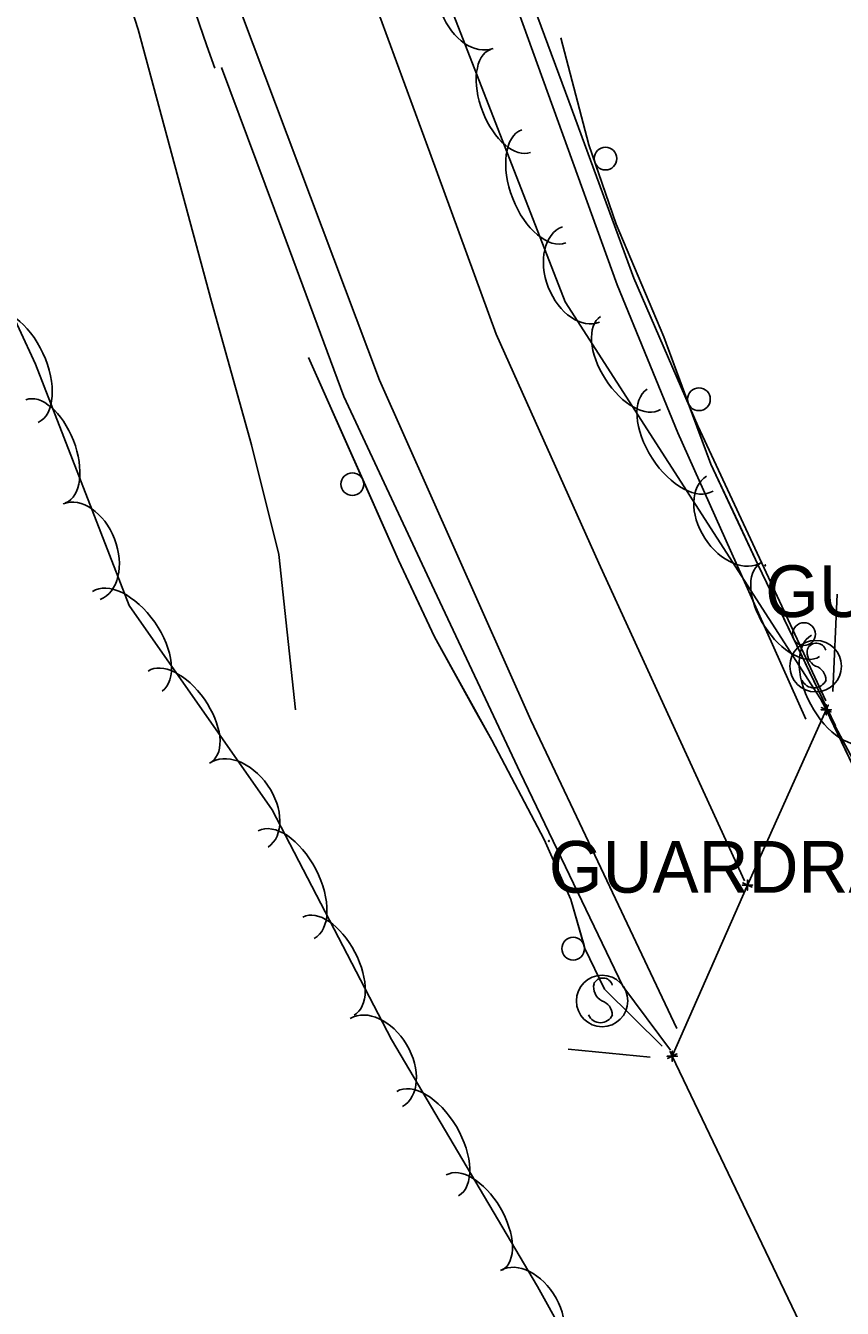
# Model space of a CAD drawing. Extents: x 954793 to 988390, y 1867850 to 1924428.
# Drawn here: x 955030.2 to 955109.2, y 1923878.5 to 1924002.5 of the extents above; entities that cross this region are included whole.
import ezdxf

# ---------------------------------------------------------------- set-up
doc = ezdxf.new("R2010")
doc.units = 0
for name, color, linetype in [('S_BRIDGE', 7, 'Continuous'), ('S_EDGE_PAVEMENT', 7, 'Continuous'), ('S_GUARDRAIL', 7, 'Continuous'), ('S_MSC_PT_SYM', 7, 'Continuous'), ('S_PAVEMENT_CROWN', 7, 'Continuous'), ('S_SHOULDER', 7, 'Continuous'), ('S_SIGN', 7, 'Continuous'), ('S_STR_PT_SYM', 7, 'Continuous'), ('S_STREAM', 7, 'Continuous'), ('S_SURVEY_TEXT_ANNOT', 7, 'Continuous'), ('S_TREE', 7, 'Continuous'), ('S_WALL', 7, 'Continuous')]:
    doc.layers.add(name, color=color, linetype=linetype)

msp = doc.modelspace()

# ---------------------------------------------------------------- linework, layer by layer
at = {"layer": 'S_BRIDGE'}
for p, q in [((955107.65, 1923936.37), (955100.03, 1923919.41)), ((955124.22, 1923901.75), (955107.65, 1923936.37)), ((955100.03, 1923919.41), (955092.75, 1923902.86)), ((955092.75, 1923902.86), (955108.64, 1923869.65))]:
    msp.add_line(p, q, dxfattribs=at)
msp.add_lwpolyline([(955140.04, 1923804.04), (955147.19, 1923819.99), (955154.39, 1923838.31), (955139.18, 1923870.24), (955124.22, 1923901.75), (955107.65, 1923936.37), (955100.03, 1923919.41), (955092.75, 1923902.86), (955108.64, 1923869.65), (955123.83, 1923837.94), (955140.04, 1923804.04)], dxfattribs=at)
msp.add_lwpolyline([(955140.04, 1923804.04), (955147.19, 1923819.99), (955154.39, 1923838.31), (955139.18, 1923870.24), (955124.22, 1923901.75), (955107.65, 1923936.37), (955100.03, 1923919.41), (955092.75, 1923902.86), (955108.64, 1923869.65), (955123.83, 1923837.94), (955140.04, 1923804.04)], dxfattribs=at)
at = {"layer": 'S_EDGE_PAVEMENT'}
for points in [[(955105.69, 1923935.46), (955099.49, 1923949.31), (955093.29, 1923963.16), (955087.42, 1923977.47), (955081.21, 1923994.69), (955074.99, 1924011.91)], [(955093.2, 1923905.53), (955086.14, 1923920.45), (955079.08, 1923935.37), (955071.77, 1923951.8), (955064.45, 1923968.23), (955057.77, 1923985.97), (955051.08, 1924003.71)]]:
    msp.add_lwpolyline(points, dxfattribs=at)
at = {"layer": 'S_GUARDRAIL'}
for points in [[(955081.98, 1924001.36), (955084.67, 1923991.01), (955085.26, 1923989.31)], [(955081.98, 1924001.36), (955084.67, 1923991.01), (955087.33, 1923983.34), (955091.93, 1923972.42), (955096.49, 1923960.13), (955101.04, 1923950.42), (955108.55, 1923934.81)], [(955085.26, 1923989.31), (955087.33, 1923983.34), (955091.93, 1923972.42), (955094.31, 1923966.01)], [(955062.82, 1923958.63), (955057.57, 1923970.42)], [(955091.77, 1923903.82), (955086.2, 1923909.33), (955084.31, 1923913.27), (955082.96, 1923918.02), (955080.37, 1923923.82), (955075.29, 1923933.41), (955069.74, 1923943.42), (955066.28, 1923950.83), (955057.57, 1923970.42)], [(955094.31, 1923966.01), (955096.49, 1923960.13), (955099.14, 1923954.49)], [(955067.96, 1923947.24), (955066.28, 1923950.83), (955062.82, 1923958.63)], [(955099.14, 1923954.49), (955101.04, 1923950.42), (955104.51, 1923943.2)], [(955073.76, 1923936.17), (955069.74, 1923943.42), (955067.96, 1923947.24)], [(955104.51, 1923943.2), (955108.55, 1923934.81)], [(955084.23, 1923913.56), (955082.96, 1923918.02), (955080.37, 1923923.82), (955075.29, 1923933.41), (955073.76, 1923936.17)], [(955091.77, 1923903.82), (955086.2, 1923909.33), (955084.31, 1923913.27), (955084.23, 1923913.56)]]:
    msp.add_lwpolyline(points, dxfattribs=at)
for centre in [(955086.3, 1923989.67), (955095.34, 1923966.39), (955061.81, 1923958.18), (955105.5, 1923943.68), (955083.17, 1923913.26)]:
    msp.add_circle(centre, 1.1, dxfattribs=at)
at = {"layer": 'S_MSC_PT_SYM'}
for points in [[(955101.75, 1923950.33), (955101.75, 1923950.38), (955101.75, 1923950.33), (955101.7, 1923950.33), (955101.75, 1923950.33), (955101.75, 1923950.28), (955101.75, 1923950.33), (955101.8, 1923950.33)], [(955101.75, 1923950.33), (955101.75, 1923950.38), (955101.75, 1923950.33), (955101.7, 1923950.33), (955101.75, 1923950.33), (955101.75, 1923950.28), (955101.75, 1923950.33), (955101.8, 1923950.33)], [(955080.82, 1923923.67), (955080.82, 1923923.72), (955080.82, 1923923.67), (955080.77, 1923923.67), (955080.82, 1923923.67), (955080.82, 1923923.62), (955080.82, 1923923.67), (955080.87, 1923923.67)], [(955080.82, 1923923.67), (955080.82, 1923923.72), (955080.82, 1923923.67), (955080.77, 1923923.67), (955080.82, 1923923.67), (955080.82, 1923923.62), (955080.82, 1923923.67), (955080.87, 1923923.67)]]:
    msp.add_lwpolyline(points, close=True, dxfattribs=at)
for points in [[(955101.75, 1923950.33), (955101.75, 1923950.38), (955101.75, 1923950.33), (955101.7, 1923950.33), (955101.75, 1923950.33), (955101.75, 1923950.28), (955101.75, 1923950.33), (955101.8, 1923950.33)], [(955080.82, 1923923.67), (955080.82, 1923923.72), (955080.82, 1923923.67), (955080.77, 1923923.67), (955080.82, 1923923.67), (955080.82, 1923923.62), (955080.82, 1923923.67), (955080.87, 1923923.67)]]:
    msp.add_lwpolyline(points, dxfattribs=at)
at = {"layer": 'S_PAVEMENT_CROWN'}
msp.add_lwpolyline([(955099.74, 1923919.82), (955092.69, 1923935.18), (955085.64, 1923950.54), (955075.73, 1923972.7), (955069.29, 1923990.26), (955062.85, 1924007.83)], dxfattribs=at)
at = {"layer": 'S_SHOULDER'}
for points in [[(955107.63, 1923937.24), (955101.43, 1923950.53), (955095.23, 1923963.82), (955089.04, 1923978.09), (955082.74, 1923995.21), (955076.44, 1924012.32)], [(955092.6, 1923903.45), (955087.98, 1923909.62), (955078.04, 1923930.28), (955069.51, 1923948.46), (955060.98, 1923966.65), (955055.07, 1923982.57), (955049.16, 1923998.49)]]:
    msp.add_lwpolyline(points, dxfattribs=at)
msp.add_ellipse((955529.19, 1924167.79), major_axis=(172.06, -480.18), ratio=0.999189, start_param=4.563644, end_param=4.707122, dxfattribs=at)
at = {"layer": 'S_SIGN'}
for centre in [(955106.63, 1923940.58), (955085.97, 1923908.2)]:
    msp.add_circle(centre, 2.49, dxfattribs=at)
for centre, radius, start, end in [((955107.31, 1923941.91), 1.5, 167.1196, 241.9813), ((955106.7, 1923941.85), 0.95, 16.5258, 156.8957), ((955106.22, 1923939.24), 1.4, 358.6529, 73.7063), ((955106.47, 1923939.76), 1.28, 204.641, 335.359), ((955086.65, 1923909.53), 1.5, 167.1196, 241.9813), ((955086.04, 1923909.47), 0.95, 16.5258, 156.8957), ((955085.55, 1923906.86), 1.4, 358.6529, 73.7063), ((955085.81, 1923907.38), 1.28, 204.641, 335.359)]:
    msp.add_arc(centre, radius, start, end, dxfattribs=at)
at = {"layer": 'S_STR_PT_SYM'}
for points in [[(955107.65, 1923936.37), (955107.65, 1923936.87), (955107.65, 1923936.37), (955107.15, 1923936.37), (955107.65, 1923936.37), (955107.65, 1923935.87), (955107.65, 1923936.37), (955108.15, 1923936.37)], [(955107.65, 1923936.37), (955107.65, 1923936.87), (955107.65, 1923936.37), (955107.15, 1923936.37), (955107.65, 1923936.37), (955107.65, 1923935.87), (955107.65, 1923936.37), (955108.15, 1923936.37)], [(955107.65, 1923936.37), (955108.1, 1923936.16), (955107.65, 1923936.37), (955107.85, 1923936.82), (955107.65, 1923936.37), (955107.19, 1923936.57), (955107.65, 1923936.37), (955107.44, 1923935.91)], [(955107.65, 1923936.37), (955108.1, 1923936.16), (955107.65, 1923936.37), (955107.85, 1923936.82), (955107.65, 1923936.37), (955107.19, 1923936.57), (955107.65, 1923936.37), (955107.44, 1923935.91)], [(955100.03, 1923919.41), (955100.03, 1923919.91), (955100.03, 1923919.41), (955099.53, 1923919.41), (955100.03, 1923919.41), (955100.03, 1923918.91), (955100.03, 1923919.41), (955100.53, 1923919.41)], [(955100.03, 1923919.41), (955100.03, 1923919.91), (955100.03, 1923919.41), (955099.53, 1923919.41), (955100.03, 1923919.41), (955100.03, 1923918.91), (955100.03, 1923919.41), (955100.53, 1923919.41)], [(955100.03, 1923919.41), (955100.48, 1923919.21), (955100.03, 1923919.41), (955100.23, 1923919.87), (955100.03, 1923919.41), (955099.57, 1923919.61), (955100.03, 1923919.41), (955099.82, 1923918.95)], [(955100.03, 1923919.41), (955100.48, 1923919.21), (955100.03, 1923919.41), (955100.23, 1923919.87), (955100.03, 1923919.41), (955099.57, 1923919.61), (955100.03, 1923919.41), (955099.82, 1923918.95)], [(955092.75, 1923902.86), (955092.75, 1923903.36), (955092.75, 1923902.86), (955092.25, 1923902.86), (955092.75, 1923902.86), (955092.75, 1923902.36), (955092.75, 1923902.86), (955093.25, 1923902.86)], [(955092.75, 1923902.86), (955092.75, 1923903.36), (955092.75, 1923902.86), (955092.25, 1923902.86), (955092.75, 1923902.86), (955092.75, 1923902.36), (955092.75, 1923902.86), (955093.25, 1923902.86)], [(955092.75, 1923902.86), (955093.21, 1923903.08), (955092.75, 1923902.86), (955092.54, 1923903.31), (955092.75, 1923902.86), (955092.3, 1923902.65), (955092.75, 1923902.86), (955092.97, 1923902.41)], [(955092.75, 1923902.86), (955093.21, 1923903.08), (955092.75, 1923902.86), (955092.54, 1923903.31), (955092.75, 1923902.86), (955092.3, 1923902.65), (955092.75, 1923902.86), (955092.97, 1923902.41)]]:
    msp.add_lwpolyline(points, close=True, dxfattribs=at)
for points in [[(955107.65, 1923936.37), (955107.65, 1923936.87), (955107.65, 1923936.37), (955107.15, 1923936.37), (955107.65, 1923936.37), (955107.65, 1923935.87), (955107.65, 1923936.37), (955108.15, 1923936.37)], [(955100.03, 1923919.41), (955100.03, 1923919.91), (955100.03, 1923919.41), (955099.53, 1923919.41), (955100.03, 1923919.41), (955100.03, 1923918.91), (955100.03, 1923919.41), (955100.53, 1923919.41)], [(955092.75, 1923902.86), (955092.75, 1923903.36), (955092.75, 1923902.86), (955092.25, 1923902.86), (955092.75, 1923902.86), (955092.75, 1923902.36), (955092.75, 1923902.86), (955093.25, 1923902.86)]]:
    msp.add_lwpolyline(points, dxfattribs=at)
at = {"layer": 'S_STREAM'}
msp.add_lwpolyline([(955016.81, 1924091.54), (955021.68, 1924068.16), (955027.55, 1924046.15), (955033.9, 1924024.53), (955041.1, 1924002.14), (955048.19, 1923975.84), (955052.06, 1923961.97), (955054.68, 1923951.37), (955056.31, 1923936.35)], dxfattribs=at)
at = {"layer": 'S_TREE'}
for points in [[(955146.02, 1923855.75), (955130.56, 1923887.7), (955117.16, 1923915.41), (955112.63, 1923927.07), (955107.11, 1923937.43), (955082.4, 1923975.8), (955068.45, 1924011.66), (955060.1, 1924040.46), (955054.02, 1924076.65), (955050.12, 1924117.13), (955046.05, 1924151.69), (955045.43, 1924178.1), (955046.08, 1924197.81), (955046.82, 1924209.73), (955046.72, 1924258.98), (955051.41, 1924296.47), (955055.57, 1924315.47), (955056.7, 1924325.22)], [(955023.21, 1923986.88), (955031.15, 1923969.79), (955040.21, 1923946.44), (955054.04, 1923926.67), (955065.59, 1923904.47), (955079.73, 1923880.59), (955094.27, 1923854.39)]]:
    msp.add_lwpolyline(points, dxfattribs=at)
for centre, major_axis, ratio in [((955073.62, 1924004.95), (1.8, -4.62), 0.685311), ((955077.11, 1923995.25), (1.94, -4.98), 0.540699), ((955080.33, 1923986.99), (2.13, -5.47), 0.55008), ((955083.93, 1923978.46), (1.8, -4.62), 0.685311), ((955028.95, 1923969.48), (-2.47, 5.32), 0.55008), ((955088.72, 1923969.9), (2.89, -4.5), 0.540699), ((955032.14, 1923961.36), (-1.93, 4.98), 0.540699), ((955093.52, 1923962.45), (3.18, -4.93), 0.55008), ((955098.76, 1923954.8), (2.68, -4.17), 0.685311), ((955035.63, 1923951.66), (-1.79, 4.62), 0.685311), ((955104.12, 1923946), (2.89, -4.5), 0.540699), ((955040.04, 1923942.98), (-3.36, 4.81), 0.55008), ((955109, 1923938.39), (2.76, -5.18), 0.55008), ((955045.13, 1923935.72), (-3.07, 4.38), 0.540699), ((955050.82, 1923927.13), (-2.84, 4.06), 0.685311), ((955055.41, 1923919.45), (-2.71, 5.21), 0.55008), ((955059.5, 1923911.58), (-2.47, 4.74), 0.540699), ((955064.14, 1923902.24), (-2.53, 4.26), 0.685311), ((955069.09, 1923894.4), (-2.99, 5.05), 0.55008), ((955073.61, 1923886.77), (-2.72, 4.6), 0.540699), ((955078.55, 1923877.81), (-2.4, 4.33), 0.685311)]:
    msp.add_ellipse(centre, major_axis=major_axis, ratio=ratio, start_param=3.141593, end_param=6.283185, dxfattribs=at)
at = {"layer": 'S_WALL'}
for points in [[(955108.72, 1923947.54), (955108.29, 1923938.12)], [(955090.61, 1923902.77), (955082.68, 1923903.54)]]:
    msp.add_lwpolyline(points, dxfattribs=at)

# ---------------------------------------------------------------- texts
at = {"layer": 'S_SURVEY_TEXT_ANNOT'}
for p in [(955101.75, 1923945.33), (955080.82, 1923918.67)]:
    msp.add_text('GUARDRAIL', height=5, dxfattribs=at).set_placement(p)

doc.saveas('drawing.dxf')
